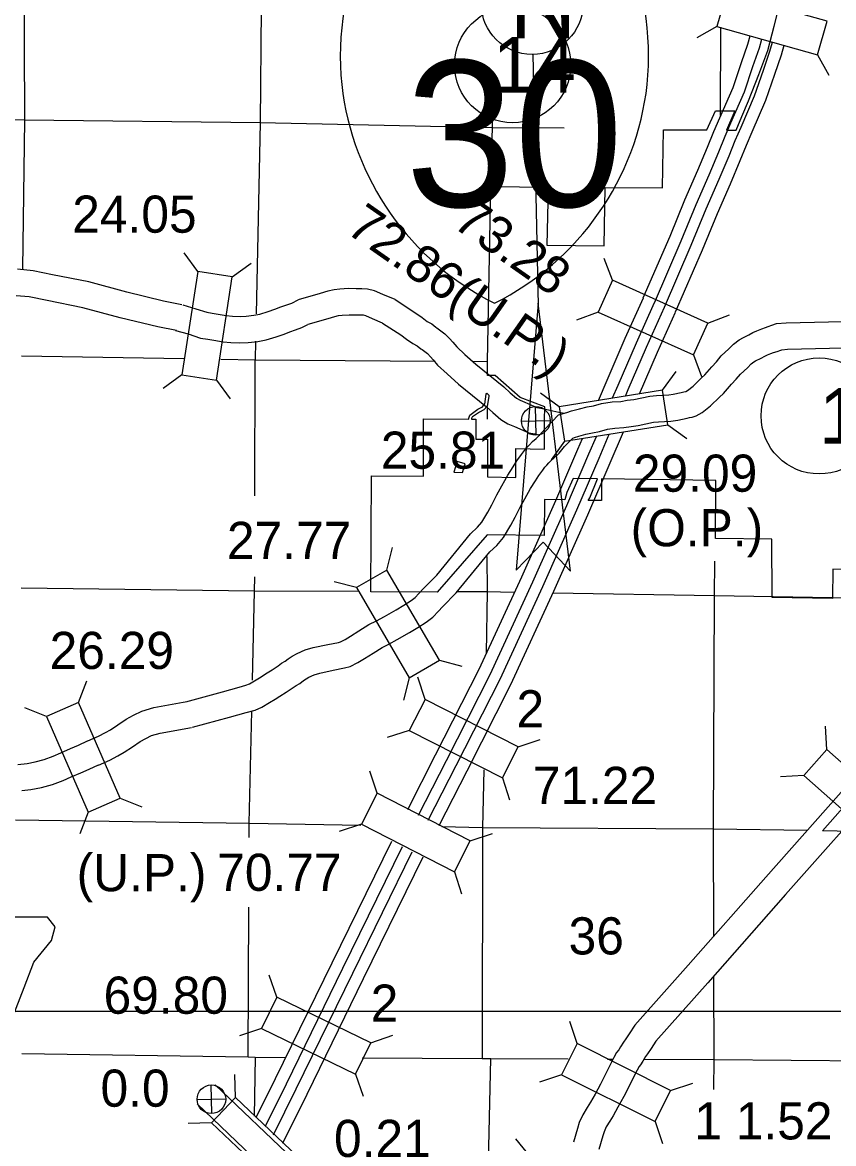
# Model space of a CAD drawing. Extents: x 369523 to 838377, y 495025 to 936819.
# Drawn here: x 563872 to 582308, y 759567 to 785066 of the extents above; entities that cross this region are included whole.
import ezdxf

# ---------------------------------------------------------------- set-up
doc = ezdxf.new("R2010")
doc.units = 0
for name, color, linetype in [('2', 7, 'Continuous'), ('21', 7, 'Continuous'), ('22', 7, 'Continuous'), ('DSN_BRDG_Annotation', 7, 'Continuous'), ('DSN_DRFT_Common-Annotations', 7, 'Continuous'), ('DSN_DRFT_Common-Line', 7, 'Continuous'), ('DSN_DRFT_Junk-No-Plot', 7, 'Continuous'), ('Level 1', 7, 'Continuous'), ('Level 11', 7, 'Continuous'), ('Level 15', 7, 'Continuous'), ('Level 2', 7, 'Continuous'), ('Level 21', 7, 'Continuous'), ('Level 22', 7, 'Continuous'), ('Level 23', 7, 'Continuous')]:
    doc.layers.add(name, color=color, linetype=linetype)

msp = doc.modelspace()

# ---------------------------------------------------------------- linework, layer by layer
at = {"layer": '2'}
for centre, radius, start, end in [((577555, 784302), 6458, 155.2204, 185.7928), ((571646, 784302), 6458, 354.2072, 24.7796), ((577436, 784357), 6346, 186.3923, 243.4571), ((571765, 784357), 6346, 296.5429, 353.6077)]:
    msp.add_arc(centre, radius, start, end, dxfattribs=at)
at = {"layer": '21'}
for p, q in [((575472, 784340), (575594, 778630)), ((575596, 778682), (575092, 772605)), ((576332, 772583), (575596, 778682)), ((575092, 772605), (575708, 773243)), ((575708, 773243), (576332, 772583)), ((470439, 762579), (744999, 762579))]:
    msp.add_line(p, q, dxfattribs=at)
msp.add_circle((575458, 785493), 1156, dxfattribs=at)
at = {"layer": '22'}
msp.add_lwpolyline([(555249, 766050), (555649, 763385), (555471, 759344), (555826, 759122), (556492, 759122), (556492, 757701), (562088, 757701), (562354, 758278), (562266, 759211), (562399, 760277), (562887, 761120), (563198, 761742), (563642, 762408), (563909, 763119), (564131, 763696), (564531, 764185), (564619, 764495), (564442, 764718), (563065, 764718), (563376, 765339), (563420, 765739), (563236, 766046)], close=True, dxfattribs=at)
at = {"layer": 'DSN_DRFT_Common-Annotations'}
for p, q in [((575547, 775679), (575532, 776330)), ((575214, 775997), (575865, 776012)), ((568174, 760248), (568159, 760899)), ((567841, 760566), (568492, 760581))]:
    msp.add_line(p, q, dxfattribs=at)
for centre in [(575540, 776004), (568167, 760574)]:
    msp.add_circle(centre, 326, dxfattribs=at)
at = {"layer": 'DSN_DRFT_Common-Line'}
for centre in [(575013, 784102), (581980, 776116)]:
    msp.add_circle(centre, 1320, dxfattribs=at)
at = {"layer": 'Level 1'}
for points in [[(567493, 778644), (567077, 778729), (566243, 778930), (565382, 779162), (564553, 779327), (564114, 779417), (563761, 779450)], [(572340, 778762), (572063, 778876), (571874, 778962), (571712, 779002), (571588, 779008), (571456, 779010), (571281, 779011), (571084, 778996), (570958, 778982), (570817, 778954), (570642, 778897), (570140, 778754)], [(567374, 778056), (566947, 778143), (566095, 778348), (565245, 778578), (564434, 778739), (564025, 778823), (563731, 778851)], [(567515, 778639), (567814, 778555), (568060, 778472), (568186, 778453), (568323, 778428), (568502, 778399), (568647, 778388), (568822, 778380), (568959, 778382), (569130, 778405), (569268, 778429), (569454, 778488), (569609, 778541), (569743, 778594), (569882, 778643), (569995, 778680), (570140, 778754)], [(572340, 778762), (572813, 778453), (572955, 778351), (573070, 778267), (573175, 778207), (573269, 778135), (573294, 778119), (573475, 777982), (573577, 777877), (573656, 777794), (573747, 777685), (573928, 777513), (574174, 777294), (574813, 776777), (574959, 776643), (575104, 776520), (575181, 776472), (575288, 776426), (575566, 776309), (575651, 776290), (575759, 776266), (575859, 776248), (575998, 776213), (576061, 776200), (576193, 776181)], [(572059, 778229), (571825, 778325), (571676, 778393), (571625, 778405), (571569, 778408), (571450, 778410), (571301, 778411), (571139, 778399), (571050, 778389), (570968, 778373), (570817, 778324), (570361, 778193)], [(576056, 776139), (576245, 776197), (576351, 776230), (576535, 776281), (576707, 776319), (576851, 776345), (577037, 776399), (577273, 776435), (577473, 776446), (577613, 776471), (577768, 776492), (578129, 776566), (578281, 776581), (578436, 776591), (578562, 776595), (578663, 776608), (578845, 776648), (578902, 776662), (578947, 776672), (578952, 776673), (578987, 776694), (579114, 776794), (579304, 776979), (579380, 777048), (579539, 777232), (579644, 777348), (579755, 777480), (579931, 777644), (580032, 777745), (580159, 777849), (580258, 777901), (580385, 777964), (580474, 778011), (580567, 778055), (580675, 778100), (580760, 778127), (580823, 778148), (580901, 778179), (581009, 778215), (581234, 778232), (583158, 778276)], [(567353, 778061), (567637, 777982), (567917, 777887), (568087, 777861), (568222, 777836), (568431, 777803), (568609, 777789), (568814, 777779), (569004, 777783), (569221, 777811), (569411, 777845), (569642, 777918), (569819, 777979), (569953, 778032), (570075, 778075), (570226, 778125), (570361, 778193)], [(572059, 778229), (572474, 777957), (572604, 777865), (572743, 777763), (572842, 777707), (572927, 777641), (572954, 777625), (573076, 777532), (573145, 777460), (573209, 777394), (573309, 777274), (573522, 777072), (573786, 776836), (574422, 776322), (574562, 776193), (574748, 776035), (574903, 775938), (575055, 775874), (575383, 775735), (575518, 775705), (575629, 775680)], [(576379, 775610), (576422, 775624), (576520, 775654), (576680, 775698), (576825, 775730), (576988, 775760), (577167, 775812), (577335, 775838), (577543, 775849), (577706, 775879), (577868, 775900), (578219, 775972), (578331, 775983), (578463, 775992), (578609, 775996), (578768, 776017), (578979, 776063), (579037, 776077), (579096, 776091), (579188, 776117), (579325, 776196), (579510, 776343), (579714, 776541), (579810, 776627), (579989, 776835), (580097, 776954), (580191, 777066), (580348, 777212), (580435, 777299), (580493, 777346), (580530, 777366), (580659, 777430), (580743, 777474), (580810, 777506), (580882, 777536), (580945, 777556), (581027, 777583), (581108, 777615), (581129, 777622), (581263, 777632), (583170, 777676)], [(567583, 769617), (568419, 769844), (568799, 769946), (568952, 769989), (569032, 770026), (569183, 770115), (569299, 770185), (569397, 770249), (569546, 770343), (569684, 770432), (569763, 770491), (569841, 770535), (569915, 770592), (570005, 770650), (570115, 770715), (570300, 770793), (570482, 770846), (570813, 770919), (571052, 770966), (571102, 770981), (571210, 771034), (571331, 771106), (571521, 771228), (571747, 771369), (571917, 771457), (572099, 771553), (572364, 771707), (572539, 771814), (572705, 771920), (572797, 771988), (572885, 772080), (572977, 772186), (573287, 772496), (574057, 773433), (574216, 773585), (574314, 773700), (574449, 773927), (574542, 774095), (574653, 774319), (574766, 774523), (574905, 774771), (575025, 774961), (575112, 775096), (575215, 775238), (575281, 775327), (575340, 775395), (575396, 775457), (575467, 775531), (575550, 775602), (575627, 775676), (575742, 775817), (576056, 776139)], [(567740, 769038), (568576, 769265), (568957, 769367), (569159, 769423), (569312, 769494), (569490, 769599), (569618, 769677), (569721, 769744), (569868, 769837), (570026, 769939), (570092, 769988), (570174, 770034), (570261, 770101), (570319, 770139), (570385, 770177), (570501, 770226), (570631, 770264), (570936, 770332), (571194, 770383), (571319, 770419), (571496, 770506), (571647, 770596), (571842, 770721), (572045, 770847), (572196, 770926), (572390, 771028), (572670, 771192), (572856, 771304), (573046, 771425), (573196, 771537), (573328, 771676), (573416, 771777), (573733, 772093), (574498, 773025), (574652, 773172), (574803, 773349), (574970, 773628), (575074, 773816), (575185, 774041), (575290, 774232), (575421, 774464), (575530, 774638), (575608, 774758), (575698, 774883), (575748, 774950), (575790, 774998), (575834, 775048), (575879, 775094), (575953, 775158), (576069, 775268), (576191, 775418), (576379, 775610)], [(565356, 768725), (565598, 768832), (565758, 768915), (565874, 768980), (566044, 769092), (566230, 769217), (566395, 769313), (566583, 769404), (566858, 769488), (567608, 769623)], [(565598, 768176), (565858, 768290), (566044, 768387), (566187, 768468), (566376, 768593), (566548, 768708), (566677, 768783), (566803, 768844), (566999, 768904), (567714, 769032)], [(563765, 768190), (563976, 768212), (564165, 768248), (564368, 768305), (564573, 768380), (564744, 768457), (564964, 768550), (565144, 768628), (565353, 768723)], [(563859, 767597), (564063, 767618), (564302, 767663), (564553, 767734), (564799, 767824), (564983, 767907), (565201, 767999), (565388, 768080), (565602, 768178)], [(568256, 760905), (570030, 759202)], [(567840, 760472), (569621, 758763)]]:
    msp.add_lwpolyline(points, dxfattribs=at)
at = {"layer": 'Level 11'}
for points in [[(583012, 768159), (580769, 765626), (579002, 763623), (577793, 762262), (577661, 762062), (577586, 761950), (577531, 761874), (577468, 761765), (577425, 761702), (577378, 761635), (577314, 761521), (577011, 760915), (576887, 760689), (576783, 760512), (576706, 760390), (576607, 760221), (576528, 760049), (576487, 759910), (576399, 759598)], [(583462, 767761), (581219, 765229), (579451, 763225), (578270, 761896), (578160, 761729), (578079, 761608), (578037, 761549), (577975, 761442), (577918, 761361), (577888, 761317), (577844, 761238), (577542, 760637), (577408, 760392), (577295, 760200), (577219, 760079), (577140, 759944), (577091, 759837), (577063, 759743), (576976, 759435)]]:
    msp.add_lwpolyline(points, dxfattribs=at)
at = {"layer": 'Level 15'}
for points in [[(579738, 782946), (579746, 784957)], [(579586, 764294), (579578, 766728), (579605, 772021), (579607, 772816)], [(579585, 760799), (579596, 761475), (579590, 763367)], [(563860, 761619), (569003, 761540), (569161, 761531), (569845, 761528)], [(571596, 761518), (574318, 761502), (574515, 761504), (576273, 761494)], [(577168, 761489), (577294, 761488)], [(578011, 761484), (579596, 761475), (584846, 761430), (584882, 761427), (590104, 761398), (590126, 761392), (595399, 761433), (595427, 761430), (599112, 761461)]]:
    msp.add_lwpolyline(points, dxfattribs=at)
at = {"layer": 'Level 2'}
for points in [[(584962, 772584), (582290, 772627), (582285, 771962), (580909, 771988), (580904, 773311), (579622, 773328), (579629, 774645), (577034, 774686), (577032, 774191), (576732, 774196), (576768, 774252), (576941, 774688), (576386, 774696), (576244, 774377), (576198, 774208), (575735, 774212), (575732, 773393), (574436, 773415), (573299, 772107), (571791, 772114), (571802, 774755), (572985, 774743), (572989, 776050), (574018, 776043), (574018, 776045), (574020, 776067), (574025, 776089), (574034, 776114), (574044, 776135), (574225, 776269), (574317, 776316), (574320, 776318), (574376, 776382), (574378, 776386), (574414, 776610), (574427, 776637), (574472, 776587), (574470, 776562), (574441, 776377), (574434, 776340), (574360, 776254), (574258, 776202), (574105, 776097), (574090, 776085), (574086, 776074), (574082, 776065), (574080, 776057), (574078, 776045), (574078, 776043), (574178, 776042), (574177, 775586), (574441, 775584), (574439, 774727), (575088, 774717), (575089, 775373), (575739, 775363), (575741, 776019), (575742, 776324), (575187, 776537), (574617, 777032), (574444, 777033), (574445, 777352), (574520, 781331), (575819, 781321), (575794, 779996), (577094, 779986), (577118, 781311), (578418, 781302), (578442, 782626), (579431, 782619), (579628, 783056), (580063, 783058), (579876, 782616), (580095, 782618), (580220, 782928), (580376, 783286), (580612, 783883), (580813, 784429), (580957, 784982), (581031, 785277)], [(582724, 766666), (582054, 766678), (584419, 769355)]]:
    msp.add_lwpolyline(points, dxfattribs=at)
msp.add_lwpolyline([(573874, 774827), (573938, 775024), (573756, 775079), (573678, 774838)], close=True, dxfattribs=at)
at = {"layer": 'Level 21'}
for p, q in [((579657, 784972), (579197, 784714)), ((581945, 784330), (582203, 783869)), ((567859, 779401), (567546, 779827)), ((568641, 779281), (569067, 779593)), ((577281, 779201), (577094, 779694)), ((577281, 779201), (576956, 778479)), ((579447, 778225), (577281, 779201)), ((576956, 778479), (576462, 778292)), ((576956, 778479), (579122, 777503)), ((579447, 778225), (579941, 778412)), ((579122, 777503), (579447, 778225)), ((579122, 777503), (579309, 777009)), ((567498, 777053), (567072, 776741)), ((578418, 776698), (578728, 777126)), ((568281, 776933), (568593, 776507)), ((576071, 776325), (575644, 776635)), ((578418, 776698), (576071, 776325)), ((578542, 775916), (578418, 776698)), ((576071, 776325), (576196, 775542)), ((576196, 775542), (578542, 775916)), ((578542, 775916), (578970, 775606)), ((576196, 775542), (575886, 775115)), ((572151, 772611), (572285, 773122)), ((571467, 772212), (570956, 772346)), ((573348, 770559), (573859, 770425)), ((565145, 769597), (565338, 770089)), ((572664, 770160), (572530, 769649)), ((573023, 769669), (572859, 770171)), ((564419, 769281), (563927, 769474)), ((582156, 768531), (582124, 769058)), ((572663, 768963), (572161, 768800)), ((575140, 768590), (575642, 768754)), ((571934, 767533), (571771, 768035)), ((574780, 767885), (574944, 767382)), ((581631, 767938), (581104, 767906)), ((566095, 767420), (566586, 767227)), ((565369, 767103), (565176, 766612)), ((571575, 766828), (571072, 766665)), ((574051, 766454), (574553, 766617)), ((573691, 765748), (573854, 765246)), ((569653, 762899), (569482, 763398)), ((569306, 762187), (568807, 762015)), ((576481, 761841), (576314, 762342)), ((571789, 761857), (572288, 762029)), ((568713, 760612), (568698, 761139)), ((571442, 761146), (571613, 760646)), ((576126, 761133), (575625, 760966)), ((578605, 760777), (579107, 760943)), ((568168, 760036), (567640, 760022)), ((578251, 760069), (578417, 759568)), ((575422, 759263), (575087, 759671))]:
    msp.add_line(p, q, dxfattribs=at)
for points in [[(579657, 784972), (581945, 784330), (582159, 785092), (579871, 785735)], [(567859, 779401), (567498, 777053), (568281, 776933), (568641, 779281)], [(571467, 772212), (572664, 770160), (573348, 770559), (572151, 772611)], [(564419, 769281), (565369, 767103), (566095, 767420), (565145, 769597)], [(575140, 768590), (573023, 769669), (572663, 768963), (574780, 767885)], [(581631, 767938), (583409, 766363), (583934, 766955), (582156, 768531)], [(574051, 766454), (571934, 767533), (571575, 766828), (573691, 765748)], [(571789, 761857), (569653, 762899), (569306, 762187), (571442, 761146)], [(578605, 760777), (576481, 761841), (576126, 761133), (578251, 760069)], [(570438, 758978), (568713, 760612), (568168, 760036), (569894, 758403)]]:
    msp.add_lwpolyline(points, close=True, dxfattribs=at)
at = {"layer": 'Level 22'}
for points in [[(564012, 793468), (563899, 788097), (563916, 782846), (563876, 779465)], [(569397, 793359), (569322, 788005), (569275, 782781), (569183, 778436)], [(569275, 782781), (563916, 782846), (558603, 782903), (556557, 782925)], [(574511, 781268), (574558, 782670), (574559, 782835)], [(576186, 782659), (574558, 782670), (569275, 782781)], [(569170, 777813), (569161, 777391)], [(563852, 777484), (567545, 777419)], [(568379, 777405), (569161, 777391), (573250, 777363)], [(569155, 774298), (569161, 777391)], [(574112, 777358), (574435, 777355)], [(574435, 777355), (574434, 777103)], [(574433, 776319), (574432, 776040)], [(574429, 772916), (574437, 772112), (574409, 770719)], [(569102, 770104), (569150, 772134), (569151, 772460)], [(571524, 772124), (569150, 772134), (563846, 772197)], [(575041, 772102), (574437, 772112), (573742, 772115)], [(584951, 771931), (579605, 772021), (575929, 772086)], [(569024, 766851), (569085, 769402)], [(574357, 768068), (574332, 766759), (574318, 761502)], [(563712, 766928), (569036, 766851)], [(569023, 766528), (569024, 766851)], [(569036, 766851), (571566, 766807)], [(573401, 766776), (574332, 766759), (579578, 766728), (581707, 766698)], [(569003, 761540), (569016, 764942)], [(569161, 761531), (569142, 760193)], [(574397, 756131), (574515, 761504)]]:
    msp.add_lwpolyline(points, dxfattribs=at)
at = {"layer": 'Level 23'}
for points in [[(577984, 778799), (578591, 780206), (578930, 781030), (579226, 781707), (579446, 782231), (579590, 782586), (579722, 782892), (580023, 783589), (580215, 784151), (580360, 784571), (580415, 784761)], [(578237, 778690), (578845, 780099), (579184, 780922), (579479, 781599), (579700, 782126), (579844, 782480), (579975, 782784), (580280, 783490), (580475, 784061), (580622, 784488), (580680, 784686)], [(578467, 778591), (579075, 780002), (579414, 780825), (579709, 781500), (579932, 782031), (580075, 782383), (580204, 782685), (580513, 783399), (580712, 783980), (580861, 784412), (580920, 784616)], [(578719, 778482), (579329, 779895), (579667, 780717), (579962, 781392), (580186, 781926), (580328, 782277), (580457, 782576), (580770, 783300), (580972, 783891), (581123, 784329), (581187, 784550)], [(576965, 776468), (577159, 776926), (577574, 777888), (577987, 778804)], [(577287, 776524), (577411, 776818), (577826, 777777), (578238, 778692)], [(577578, 776569), (577641, 776719), (578055, 777676), (578466, 778589)], [(577897, 776618), (578306, 777565), (578716, 778476)], [(573095, 766919), (573732, 768168), (574729, 770126), (575698, 772240), (576474, 773979), (576979, 775156), (577209, 775699)], [(573345, 766804), (573977, 768044), (574976, 770006), (575949, 772127), (576726, 773869), (577232, 775048), (577530, 775752)], [(572633, 767168), (573264, 768407), (574256, 770354), (575220, 772456), (575993, 774189), (576496, 775362), (576598, 775602)], [(572874, 767036), (573509, 768282), (574504, 770235), (575471, 772343), (576245, 774079), (576749, 775254), (576917, 775651)], [(569187, 760162), (569625, 761043), (570909, 763675), (572265, 766447)], [(569393, 759959), (569872, 760922), (571156, 763554), (572509, 766320)], [(569576, 759764), (570096, 760811), (571380, 763445), (572731, 766205)], [(569790, 759579), (570343, 760690), (571627, 763324), (572979, 766085)]]:
    msp.add_lwpolyline(points, dxfattribs=at)

# ---------------------------------------------------------------- texts
at = {"layer": '2'}
msp.add_text('30', height=3326.4, dxfattribs=at).set_placement((572578, 780875))
at = {"layer": '21'}
msp.add_text('N', height=1575, dxfattribs=at).set_placement((574943, 784705))
at = {"layer": 'DSN_BRDG_Annotation'}
for s, p in [('25.81', (572018, 774915)), ('(U.P.)', (565104, 765306)), ('0.0', (565647, 760405))]:
    msp.add_text(s, height=844.8, dxfattribs=at).set_placement(p)
at = {"layer": 'DSN_DRFT_Common-Line'}
for s, height, p in [('14', 1267.2, (574564, 783468)), ('1', 1267, (581980, 775482))]:
    msp.add_text(s, height=height, dxfattribs=at).set_placement(p)
at = {"layer": 'DSN_DRFT_Junk-No-Plot'}
for s, p in [('24.05', (565004, 780283)), ('29.09', (577747, 774392)), ('(O.P.)', (577696, 773151)), ('27.77', (568520, 772863)), ('26.29', (564490, 770361)), ('71.22', (575472, 767291)), ('(U.P.)', (565104, 765306)), ('70.77', (568299, 765314)), ('69.80', (565716, 762519)), ('1 1.52', (579143, 759661)), ('0.21', (570954, 759262))]:
    msp.add_text(s, height=844.8, dxfattribs=at).set_placement(p)
for s, p in [('73.28', (573619, 780435)), ('72.86(U.P.)', (571195, 780305))]:
    msp.add_text(s, height=844.8, rotation=325, dxfattribs=at).set_placement(p)
at = {"layer": 'Level 21'}
for p in [(575101, 769032), (571787, 762338)]:
    msp.add_text('2', height=845, dxfattribs=at).set_placement(p)
at = {"layer": 'Level 22'}
msp.add_text('36', height=844.8, dxfattribs=at).set_placement((576285, 763868))

doc.saveas('drawing.dxf')
